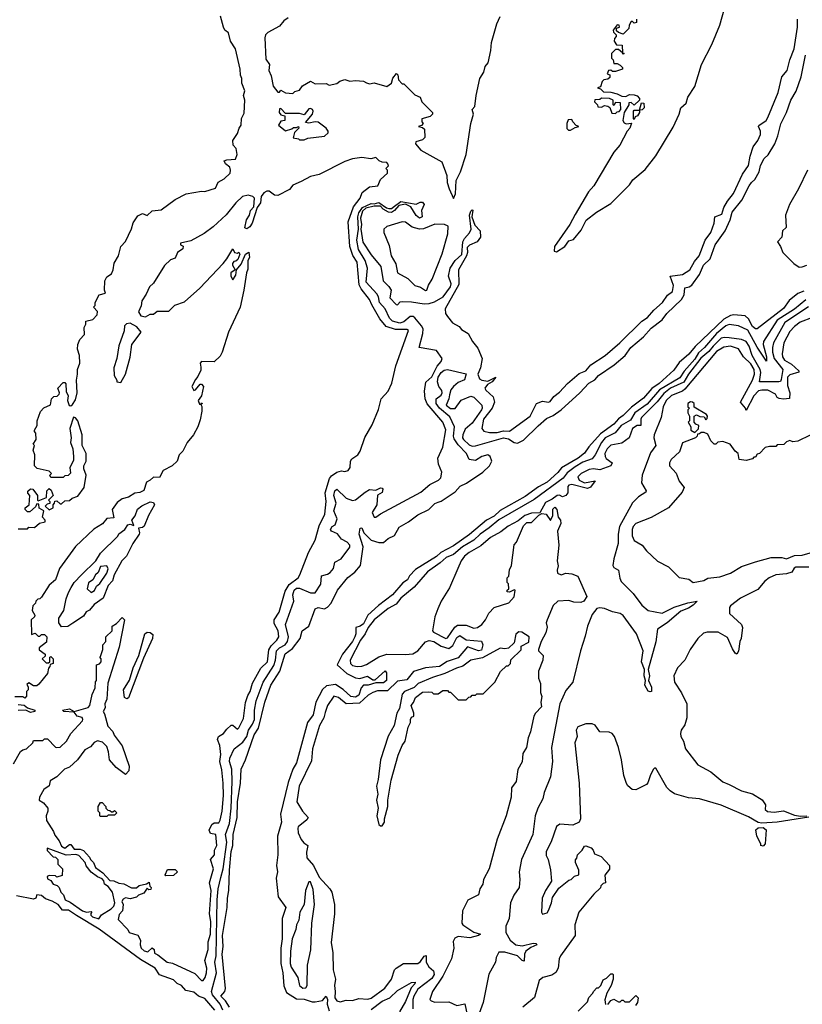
# Model space of a CAD drawing. Extents: x 1966327 to 2147849, y 395140 to 552178.
# Tile 310 of 316: x 2086296 to 2091326, y 534184 to 540512. Entities that reach past the tile are written whole.
import ezdxf

# ---------------------------------------------------------------- set-up
doc = ezdxf.new("R2010")
doc.units = 0

msp = doc.modelspace()

# ---------------------------------------------------------------- linework, layer by layer
at = {"layer": '0CON20XD'}
for points in [[(2090260, 540515), (2090260, 540495), (2090245, 540490), (2090235, 540500), (2090225, 540500), (2090213, 540477), (2090210, 540455), (2090175, 540420), (2090145, 540430), (2090131.7, 540441.7), (2090131.7, 540458.3), (2090150, 540465), (2090148.3, 540478.3), (2090135, 540480), (2090110, 540445), (2090113, 540433), (2090130, 540415), (2090130, 540405), (2090118.3, 540391.7), (2090117.5, 540375), (2090131.7, 540351.7), (2090168.3, 540348.3), (2090170, 540300), (2090180, 540295), (2090171.7, 540291.7), (2090170, 540300), (2090145, 540320), (2090125, 540320), (2090100, 540295), (2090100, 540265), (2090110, 540255), (2090115, 540230), (2090135, 540230), (2090155, 540220), (2090170, 540205), (2090170, 540195), (2090125, 540180), (2090105, 540180), (2090095, 540187.5), (2090080, 540185), (2090072.5, 540165), (2090088.3, 540158.3), (2090088.3, 540141.7), (2090075, 540130), (2090050, 540125), (2090040, 540115), (2090028.3, 540081.7), (2090010, 540075), (2090028.3, 540068.3), (2090048.3, 540048.3), (2090095, 540047.5), (2090137, 540037), (2090165, 540020), (2090191.7, 540018.3), (2090215, 540032.5), (2090245, 540030), (2090265, 540022.5), (2090280, 540005), (2090280, 539995), (2090245, 539962.5), (2090225, 539980), (2090211.7, 539978.3), (2090210, 539965), (2090180, 539915), (2090172.5, 539865), (2090180, 539850), (2090193, 539843), (2090228.3, 539848.3), (2090217.5, 539815), (2090200, 539795), (2090152.5, 539705), (2090115, 539660), (2089986.1, 539443.9), (2089952.5, 539405), (2089865, 539260), (2089832.5, 539195), (2089732.5, 539055), (2089730, 539025), (2089745, 539020), (2089800, 539055), (2089825, 539090), (2089855, 539100), (2089905, 539160), (2089936.1, 539223.9), (2090003.9, 539276.1), (2090095, 539330), (2090215, 539450), (2090237, 539483), (2090315, 539550), (2090385, 539637.5), (2090495, 539822.5), (2090533.8, 539905), (2090545.8, 539945), (2090579.2, 539975), (2090590, 540015), (2090635.9, 540084.1), (2090678.8, 540225), (2090745, 540352.5), (2090795, 540476.7), (2090830.5, 540600.5)], [(2086285, 537240), (2086345, 537240), (2086355, 537250), (2086391.7, 537248.3), (2086423, 537277), (2086460, 537285), (2086460, 537295), (2086442.5, 537315), (2086450, 537355), (2086421.7, 537371.7), (2086418.3, 537398.3), (2086405, 537400), (2086398.3, 537381.7), (2086361.7, 537348.3), (2086345, 537350), (2086330, 537365), (2086330, 537375), (2086357.5, 537395), (2086360, 537455), (2086348.3, 537468.3), (2086348.3, 537481.7), (2086365, 537497.5), (2086380, 537495), (2086410, 537455), (2086410, 537425), (2086415, 537420), (2086468.3, 537441.7), (2086470, 537485), (2086485, 537500), (2086498.3, 537488.3), (2086510, 537455), (2086480, 537425), (2086490, 537415), (2086488.3, 537401.7), (2086471.7, 537398.3), (2086460, 537385), (2086485, 537362.5), (2086510, 537375), (2086510, 537395), (2086520, 537405), (2086521.7, 537418.3), (2086535, 537420), (2086555, 537400), (2086565, 537400), (2086585, 537420), (2086615, 537422.5), (2086633, 537437), (2086669.3, 537450.7), (2086710, 537505), (2086723.8, 537585), (2086707.5, 537625), (2086707.5, 537645), (2086722.5, 537675), (2086722.5, 537725), (2086697.5, 537775), (2086698, 537845), (2086668.8, 537935), (2086655, 537952.5), (2086641.7, 537958.3), (2086617.5, 537885), (2086627.5, 537825), (2086622.5, 537795), (2086637.5, 537755), (2086642.5, 537705), (2086641.7, 537678.3), (2086617.5, 537635), (2086621.7, 537598.3), (2086607, 537583), (2086585, 537580), (2086575, 537570), (2086495, 537570), (2086490, 537585), (2086500, 537595), (2086485, 537610), (2086408.3, 537628.3), (2086390, 537645), (2086392.5, 537715), (2086383.3, 537745), (2086390, 537775), (2086382.5, 537785), (2086402.5, 537815), (2086400, 537855), (2086390, 537865), (2086390, 537875), (2086407.5, 537905), (2086407.5, 537935), (2086430, 537995), (2086451.7, 538018.3), (2086493, 538037), (2086500, 538075), (2086515, 538090), (2086537, 538093), (2086550, 538105), (2086552.5, 538115), (2086540, 538145), (2086575, 538180), (2086585, 538180), (2086591.7, 538171.7), (2086593.6, 538123.6), (2086607.5, 538095), (2086602.5, 538065), (2086613, 538033), (2086625, 538030), (2086635, 538040), (2086655, 538070), (2086665.8, 538115), (2086661.2, 538195), (2086666.2, 538235), (2086668, 538265), (2086682, 538305), (2086680, 538355), (2086667.5, 538395), (2086670, 538425), (2086683, 538457), (2086711.7, 538488.3), (2086710, 538535), (2086720, 538555), (2086720, 538575), (2086765, 538586), (2086794, 538615), (2086796, 538636), (2086770, 538665), (2086780, 538675), (2086780, 538695), (2086807, 538743), (2086846.7, 538755), (2086840, 538775), (2086842.5, 538835), (2086855, 538860), (2086885, 538880), (2086896.7, 538905), (2086903, 538947), (2086930, 538995), (2086946.7, 539055), (2086975, 539087.5), (2087015, 539167.5), (2087024.1, 539205.9), (2087055, 539252.5), (2087085, 539267.5), (2087115, 539253.3), (2087146.1, 539283.9), (2087205, 539290), (2087295, 539357.5), (2087365, 539392.5), (2087465, 539410), (2087485, 539407.5), (2087555, 539430), (2087571.7, 539468.3), (2087610.7, 539489.3), (2087648.6, 539525), (2087651.1, 539545), (2087645.5, 539565), (2087618.6, 539585), (2087610, 539605), (2087627.8, 539612.2), (2087683.3, 539615), (2087694.2, 539645.8), (2087686.7, 539685), (2087666.7, 539706.7), (2087666, 539735), (2087695, 539780), (2087705.5, 539814.5), (2087718.8, 539835), (2087722, 539878), (2087739.3, 539910.7), (2087742.5, 539995), (2087733.3, 540025), (2087742.5, 540055), (2087723.8, 540105), (2087723.3, 540135), (2087714, 540155), (2087712, 540195), (2087682.7, 540325), (2087651.6, 540375), (2087637.2, 540427.2), (2087615, 540445.8), (2087605.5, 540465), (2087585.8, 540535.8)], [(2088022, 540525), (2087994, 540505), (2087965, 540470), (2087890.7, 540429.3), (2087876, 540415), (2087870.8, 540395), (2087878.8, 540258.8), (2087900.8, 540225), (2087897.5, 540185), (2087912.3, 540152.3), (2087924.2, 540085), (2087955, 540047.5), (2087965, 540047.5), (2087975, 540060), (2088005, 540042.5), (2088051.7, 540038.3), (2088065, 540050), (2088095, 540060), (2088113.6, 540086.4), (2088165, 540117.5), (2088195, 540100), (2088265, 540102.5), (2088285, 540092.5), (2088335, 540102.5), (2088353, 540117), (2088385, 540127.5), (2088417, 540117), (2088455, 540121.2), (2088505, 540117.5), (2088525, 540106.7)], [(2089005.2, 538314.8), (2089011.5, 538335), (2088975.1, 538385.1), (2088862.9, 538405), (2088886.8, 538495), (2088888, 538525), (2088879, 538545), (2088836.3, 538596.3), (2088825, 538604.3), (2088805, 538603.9), (2088765, 538570.8), (2088738.4, 538561.6), (2088691.5, 538575), (2088672.6, 538595), (2088644.1, 538654.1), (2088608.1, 538695), (2088601.2, 538731.2), (2088590.3, 538750.3), (2088521.9, 538825), (2088531.3, 538915), (2088515.7, 538965.7), (2088473.8, 539035), (2088461.7, 539095), (2088472.9, 539165), (2088468.2, 539245), (2088475, 539271.4), (2088500, 539305), (2088555, 539331.8), (2088575, 539328.6), (2088605, 539338.5), (2088653.1, 539303.1), (2088668.3, 539298.3), (2088685, 539298.8), (2088705, 539313.1), (2088745, 539344.5), (2088845, 539326.7), (2088870, 539340), (2088885, 539338.6), (2088895.6, 539325), (2088878.6, 539285), (2088883.3, 539245), (2088865, 539236.2), (2088845, 539254.4), (2088808.8, 539308.8), (2088775, 539326.7), (2088732.4, 539317.6), (2088704.5, 539285), (2088685, 539272.2), (2088665.6, 539275), (2088632, 539295), (2088614, 539314), (2088574.4, 539314.4), (2088519.5, 539300.5), (2088498.4, 539281.6), (2088486.9, 539236.9), (2088492.7, 539195), (2088488.4, 539165), (2088502.1, 539082.1), (2088555, 539000.5), (2088616.9, 538926.9), (2088632.8, 538835), (2088668.4, 538798.4), (2088682.3, 538775), (2088675.2, 538725), (2088715, 538682.5), (2088725, 538680.6), (2088741.7, 538698.3), (2088755, 538701.3), (2088815, 538699.6), (2088895, 538685.1), (2088928.5, 538688.5), (2088960.8, 538699.3), (2089018.5, 538731.5), (2089065.4, 538795), (2089069.3, 538815), (2089052.1, 538865), (2089063.5, 538915), (2089095, 538965.2), (2089136.7, 539003.3), (2089144.7, 539085.3), (2089155, 539106.5), (2089187.4, 539142.6), (2089197.2, 539165), (2089186.9, 539255), (2089195, 539281.4), (2089205, 539291.2), (2089208.6, 539288.6), (2089201.5, 539245), (2089221.1, 539191.1), (2089255, 539154.5), (2089258.3, 539115), (2089236.3, 539085), (2089186.4, 539063.6), (2089172.4, 539047.6), (2089173.5, 539015), (2089167.1, 538995), (2089115.2, 538905), (2089118.9, 538811.1), (2089030.3, 538655), (2089033.3, 538625), (2089044.9, 538604.9), (2089078.1, 538565), (2089121.3, 538541.3), (2089135, 538521.3), (2089179.3, 538495), (2089206.5, 538445), (2089240.7, 538400.7), (2089268.3, 538335), (2089256.5, 538275), (2089241.1, 538235), (2089251, 538205), (2089266.9, 538195), (2089305, 538189.1), (2089356.7, 538215), (2089332.9, 538185), (2089302.6, 538167.4), (2089284.9, 538145), (2089290.8, 538130.8), (2089338.5, 538088.5), (2089347, 538055), (2089333.4, 538015), (2089277.2, 537945), (2089266, 537885), (2089278.3, 537868.3), (2089315, 537859.5), (2089365, 537858.2), (2089405, 537870.4), (2089445, 537867.5), (2089577.8, 537965), (2089618, 538045), (2089655, 538060.9), (2089695, 538053.1), (2089705, 538057.5), (2089729.2, 538090.8), (2089765, 538118.7), (2089817.2, 538175), (2089891.8, 538238.2), (2089934.7, 538255), (2089966.4, 538295), (2090059.6, 538355), (2090153.6, 538435), (2090294.3, 538575.7), (2090331.9, 538598.1), (2090372.4, 538645), (2090427.4, 538695), (2090459.2, 538740.8), (2090490.9, 538765), (2090498.5, 538805), (2090477.1, 538865), (2090555, 538874.3), (2090602.4, 538905), (2090632.2, 538957.8), (2090663.1, 538995), (2090702.2, 539095), (2090739, 539145), (2090759.6, 539205), (2090764.4, 539245.6), (2090807.9, 539262.1), (2090821.5, 539305), (2090844.7, 539345.3), (2090884.1, 539395.9), (2090941, 539519), (2090979.7, 539575), (2090990.4, 539635), (2091010.5, 539695), (2091040.3, 539735), (2091057.3, 539775), (2091057, 539795), (2091044.3, 539825), (2091047.3, 539832.7), (2091092.9, 539865), (2091105, 539883.3), (2091170.4, 540045), (2091195, 540144.2), (2091227.8, 540185), (2091246.2, 540255), (2091274.1, 540325), (2091294.5, 540465), (2091294.4, 540515)], [(2088525, 540106.7), (2088545, 540101.2), (2088575, 540106.7), (2088655, 540083.8), (2088685.8, 540104.2), (2088694.1, 540135.9), (2088717.5, 540167.5), (2088727, 540157), (2088730, 540125), (2088755, 540100), (2088765, 540100), (2088835, 540030), (2088870, 540015), (2088880, 539985), (2088950, 539915), (2088950, 539905), (2088935, 539890), (2088880, 539875), (2088880, 539855), (2088890, 539845), (2088878.3, 539831.7), (2088860, 539825), (2088885, 539820), (2088898.3, 539808.3), (2088900, 539755), (2088885, 539740), (2088842.5, 539727.5), (2088840, 539715), (2088875, 539673.1), (2089009.1, 539599.1), (2089040.9, 539510.9), (2089044.1, 539465), (2089056, 539425), (2089085, 539362.5), (2089097, 539393), (2089101.7, 539478.3), (2089128, 539535), (2089165.8, 539645), (2089194.4, 539845), (2089212.9, 539905), (2089203.3, 539935), (2089221.4, 539955), (2089230, 540025), (2089254.2, 540135), (2089278.6, 540175), (2089288.6, 540211.4), (2089306.2, 540235), (2089324, 540315), (2089328.1, 540365), (2089362.9, 540485), (2089385, 540533.3)], [(2087644.6, 534165), (2087619.3, 534205), (2087587.5, 534235), (2087613.7, 534266.3), (2087618.7, 534285), (2087597.7, 534505), (2087603.6, 534555), (2087598.5, 534625), (2087628.4, 534805), (2087632.3, 534865), (2087640.5, 534915), (2087644.4, 535045), (2087655.9, 535165), (2087665.1, 535205), (2087668.2, 535275), (2087692.9, 535385), (2087695.4, 535485), (2087714.6, 535605), (2087719.1, 535695), (2087746.2, 535755), (2087802.4, 535915), (2087830.9, 535959.1), (2087871.9, 536125), (2087910.6, 536235), (2087968.6, 536325), (2088002.9, 536437.1), (2088049.5, 536470.5), (2088098.5, 536535), (2088111.9, 536585), (2088153.8, 536615), (2088195, 536726.5), (2088215, 536734.2), (2088255, 536725.3), (2088275, 536736.1), (2088297.1, 536762.9), (2088338, 536845), (2088405, 536926.8), (2088448.9, 536961.1), (2088485.7, 537005), (2088503.1, 537125), (2088477.7, 537205), (2088485, 537244), (2088495, 537245.7), (2088507.5, 537215), (2088555, 537167.6), (2088605, 537153), (2088635, 537152.2), (2088665, 537176.9), (2088703.7, 537196.3), (2088735, 537251.3), (2088795, 537284.3), (2088855, 537329.2), (2088925, 537364.8), (2088965, 537403.2), (2088985, 537410.8), (2089005, 537417.6), (2089095, 537478.2), (2089126.7, 537513.3), (2089167, 537533), (2089271.9, 537605), (2089315.6, 537645), (2089329.4, 537675), (2089319.7, 537705), (2089305, 537716.5), (2089265.6, 537704.4), (2089225, 537679.6), (2089185, 537685.7), (2089167.4, 537725), (2089115, 537779.5), (2089088.3, 537818.3), (2089084.5, 537835), (2089089.7, 537895), (2089059.7, 537959.7), (2088993.4, 538015), (2088972.6, 538045), (2088973.5, 538075), (2089005, 538100), (2089011.9, 538115), (2089009.3, 538129.3), (2088989.5, 538155), (2088981.7, 538185), (2088985.6, 538215), (2089005, 538244.1), (2089025, 538259.7), (2089045, 538264.1), (2089165.4, 538235.4), (2089155, 538196.7), (2089115, 538180), (2089084.8, 538155.2), (2089067, 538133), (2089058.5, 538101.5), (2089054.8, 538075.2), (2089036.7, 538035), (2089065, 538012.7), (2089095, 538014), (2089133, 538067), (2089195, 538091.6), (2089215, 538085.3), (2089266.7, 538035), (2089268.7, 538015), (2089263.2, 538005), (2089205, 537919.7), (2089159.6, 537880.4), (2089143.9, 537845), (2089142.3, 537825), (2089147.7, 537815), (2089185, 537779.5), (2089205, 537770.6), (2089225, 537773.3), (2089405, 537825.8), (2089437.8, 537817.8), (2089475, 537794.8), (2089495, 537790), (2089535, 537809), (2089627.2, 537902.8), (2089681.6, 537948.4), (2089725, 537967.7), (2089777.1, 538005), (2089896.5, 538113.5), (2089953, 538177), (2089992.1, 538197.9), (2090015.6, 538224.4), (2090116.1, 538293.9), (2090186.6, 538353.4), (2090224.6, 538405.4), (2090305.8, 538475), (2090355, 538529.2), (2090425, 538583.3), (2090455.2, 538625), (2090550.2, 538715), (2090567.7, 538745), (2090571.8, 538788.2), (2090599.4, 538795), (2090615, 538807.1), (2090664.9, 538875.1), (2090690.6, 538935), (2090734.8, 538975), (2090766.9, 539065), (2090830.5, 539155), (2090862.2, 539225), (2090875, 539275.4), (2090937.4, 539352.6), (2090984.4, 539445.6), (2091000.5, 539465), (2091020.2, 539485), (2091048.8, 539535), (2091058.2, 539575), (2091080.2, 539619.8), (2091106, 539644), (2091148.6, 539715), (2091168.7, 539765), (2091187.1, 539842.9), (2091224.4, 539915), (2091251.2, 539995), (2091286.8, 540053.2), (2091318.3, 540145), (2091347.4, 540285)], [(2090125, 539910), (2090135, 539920), (2090148.3, 539921.7), (2090160, 539935), (2090158.3, 539978.3), (2090125, 539980), (2090115, 539960), (2090110, 539965), (2090110, 539995), (2090087, 540007), (2090035, 540007.5), (2090025, 540000), (2089991.7, 539998.3), (2089990, 539985), (2090010, 539965), (2090011.7, 539951.7), (2090035, 539950), (2090055, 539960), (2090077, 539957), (2090088.3, 539948.3), (2090101.7, 539911.7), (2090125, 539910)], [(2088125, 539740), (2088148.3, 539751.7), (2088255, 539764.2), (2088277.5, 539785), (2088279.2, 539795), (2088265.5, 539815.5), (2088215, 539853.8), (2088195, 539856), (2088155, 539846.7), (2088132.5, 539852.5), (2088176.7, 539905), (2088182.5, 539925), (2088177.5, 539935), (2088165, 539942.5), (2088155, 539940), (2088125, 539900), (2088095, 539910), (2088005, 539910), (2087975, 539942.5), (2087965, 539940), (2087963.9, 539916.1), (2087975, 539900), (2088000, 539895), (2088000, 539865), (2087975, 539860), (2087960, 539835), (2088005, 539797.5), (2088045, 539810), (2088055, 539820), (2088075, 539820), (2088087, 539827), (2088090, 539815), (2088063, 539787), (2088052.5, 539752.5), (2088087, 539747), (2088095, 539740), (2088125, 539740)], [(2090245, 539870), (2090240, 539875), (2090240, 539925), (2090245, 539930), (2090280, 539930), (2090291.7, 539978.3), (2090307, 539977), (2090310, 539945), (2090296.7, 539933.3), (2090280, 539930), (2090280, 539915), (2090266.4, 539893.6), (2090251.7, 539888.3), (2090245, 539870)], [(2089835, 539802.5), (2089865, 539820), (2089890, 539825), (2089871.7, 539831.7), (2089850, 539855), (2089845, 539870), (2089821.7, 539868.3), (2089812.5, 539845), (2089813, 539813), (2089823, 539803), (2089835, 539802.5)], [(2087465, 534336.7), (2087475, 534337.5), (2087487.5, 534355), (2087496.3, 534386.3), (2087499.5, 534415), (2087485.3, 534465), (2087506.2, 534535), (2087507.8, 534585), (2087522.9, 534635), (2087525.2, 534715), (2087515.9, 534765), (2087526.1, 534915), (2087515.4, 534965), (2087541.8, 535055), (2087522.5, 535115), (2087547.5, 535145), (2087547.5, 535175), (2087562.5, 535205), (2087557.1, 535275), (2087521.7, 535281.7), (2087513.6, 535303.6), (2087530, 535340), (2087545, 535350), (2087575, 535350), (2087585, 535367.5), (2087596, 535426), (2087605.6, 535525), (2087602.5, 535605), (2087595, 535690), (2087581.8, 535745), (2087588.7, 535788.7), (2087582.5, 535847.5), (2087568.1, 535885), (2087574.4, 535905.6), (2087606.2, 535923.8), (2087627, 535953), (2087655, 535977.5), (2087665, 535977.5), (2087695, 535952), (2087705, 535960), (2087735, 536020.8), (2087747.2, 536122.8), (2087761.6, 536168.4), (2087777.2, 536195), (2087791.2, 536248.8), (2087845.2, 536345), (2087887.5, 536385), (2087897.7, 536462.3), (2087911.7, 536488.3), (2087949.2, 536525), (2087960.6, 536545), (2087957.3, 536585), (2087932.2, 536632.2), (2087931.8, 536655), (2087962.5, 536705), (2088001.5, 536838.5), (2088028.5, 536881.5), (2088085, 536924.3), (2088097.1, 536945), (2088152.5, 537087.5), (2088195, 537166.7), (2088220.8, 537259.2), (2088256.9, 537335), (2088265.6, 537415), (2088258.2, 537471.8), (2088286.9, 537563.1), (2088299.4, 537580.6), (2088335, 537603.3), (2088365, 537612.5), (2088385, 537607.5), (2088407.5, 537615), (2088418.8, 537635), (2088421.2, 537675), (2088430.9, 537689.1), (2088468.8, 537715), (2088485, 537740), (2088515, 537827.5), (2088561.7, 537908.3), (2088602.9, 538007.1), (2088618.8, 538075), (2088663.8, 538125), (2088686.7, 538176.7), (2088712.7, 538287.3), (2088795.4, 538515), (2088785, 538520.9), (2088710.5, 538520.5), (2088651, 538541), (2088610, 538590), (2088559.3, 538679.3), (2088543.8, 538715), (2088491.5, 538781.5), (2088478, 538808), (2088465.8, 538955), (2088437.3, 538997.3), (2088417.6, 539055), (2088406.3, 539213.7), (2088440.9, 539309.1), (2088483.9, 539365), (2088497.4, 539402.6), (2088545, 539438.2), (2088597.1, 539445), (2088614.2, 539485.8), (2088660, 539525), (2088660, 539545), (2088650, 539555), (2088667, 539573), (2088662.5, 539585), (2088655, 539595.6), (2088625, 539596.7), (2088606.1, 539606.1), (2088585, 539626.9), (2088552.5, 539617.5), (2088495, 539626.2), (2088435, 539618.8), (2088385, 539601.2), (2088221.5, 539518.5), (2088165, 539503.9), (2088105, 539472.9), (2088051.8, 539448.2), (2088029.9, 539420.1), (2087955, 539381.5), (2087933.8, 539383.8), (2087900.2, 539410.2), (2087885, 539410), (2087865, 539398.8), (2087847.7, 539375), (2087843.3, 539335), (2087821.4, 539305), (2087789.4, 539205), (2087775, 539182), (2087755, 539168), (2087743.3, 539175), (2087754.2, 539225), (2087771.9, 539255), (2087779.5, 539285), (2087799.8, 539310.2), (2087805.5, 539365), (2087795, 539376.2), (2087765, 539385.4), (2087728.5, 539375), (2087684.5, 539335), (2087622.1, 539257.9), (2087540, 539180), (2087481.2, 539138.8), (2087395, 539091.2), (2087330, 539075), (2087330, 539065), (2087347, 539057), (2087345, 539040), (2087310, 539015), (2087295, 538980), (2087265, 538970), (2087227, 538933), (2087155, 538820), (2087130, 538795), (2087108.3, 538748.3), (2087080, 538705), (2087077, 538673), (2087060, 538635), (2087075, 538610), (2087105, 538602.5), (2087135, 538620), (2087155, 538620), (2087178.3, 538638.3), (2087255, 538640), (2087293, 538677), (2087355, 538700), (2087453, 538787), (2087602.5, 538945), (2087627.5, 538975), (2087665, 539040), (2087677, 539017), (2087695, 539012.5), (2087705, 539017.5), (2087710, 539005), (2087698.3, 538971.7), (2087685, 538960), (2087671.7, 538958.3), (2087663.6, 538946.4), (2087663.6, 538933.6), (2087680, 538905), (2087652.5, 538885), (2087653, 538863), (2087665, 538840), (2087685, 538870), (2087690, 538905), (2087718.3, 538941.7), (2087747.5, 539005), (2087768.3, 539018.3), (2087772.5, 538985), (2087762.5, 538965), (2087761.7, 538908.3), (2087752.5, 538885), (2087736.4, 538773.6), (2087712.5, 538665), (2087637.5, 538505), (2087597.5, 538375), (2087585, 538350), (2087545, 538312.5), (2087463.9, 538316.1), (2087456.2, 538305), (2087459.3, 538279.3), (2087459.3, 538260.7), (2087441.7, 538218.3), (2087425, 538200), (2087402.5, 538155), (2087415, 538130), (2087426.4, 538133.6), (2087455, 538170), (2087465, 538170), (2087477.5, 538155), (2087463.3, 538095), (2087443.3, 538065), (2087451.7, 538041.7), (2087460, 538040), (2087465, 538050), (2087470, 538045), (2087460, 538040), (2087466.7, 538026.7), (2087466.1, 537996.1), (2087455, 537940), (2087440, 537895), (2087412.5, 537845), (2087372.5, 537795), (2087345, 537740), (2087320, 537715), (2087307.5, 537675), (2087276.1, 537643.9), (2087217.5, 537615), (2087195, 537570), (2087155, 537572.5), (2087135, 537552.5), (2087110.7, 537539.3), (2087093.6, 537486.4), (2087067, 537473), (2087035, 537470), (2086995.9, 537444.1), (2086955, 537433.3), (2086921.7, 537408.3), (2086890.8, 537365), (2086900, 537310), (2086855, 537306.2), (2086827, 537273), (2086773.2, 537236.8), (2086653.4, 537126.6), (2086552, 536985), (2086525, 536912.5), (2086485, 536877.5), (2086435, 536800), (2086425, 536790), (2086411.7, 536788.3), (2086400, 536775), (2086398.3, 536761.7), (2086380, 536745), (2086376.7, 536715), (2086392.5, 536685), (2086390, 536675), (2086370, 536655), (2086371.7, 536561.7), (2086395, 536570), (2086415, 536550), (2086425, 536550), (2086435, 536560), (2086455, 536560), (2086470, 536545), (2086468.3, 536511.7), (2086420, 536475), (2086421.7, 536461.7), (2086460, 536435), (2086458.3, 536421.7), (2086440, 536405), (2086465, 536377.5), (2086481.7, 536378.3), (2086490, 536385), (2086490, 536415), (2086495, 536420), (2086510, 536405), (2086510, 536375), (2086491.7, 536368.3), (2086490, 536355), (2086480, 536345), (2086475, 536310), (2086419.3, 536240.7), (2086405, 536230), (2086385, 536230), (2086355, 536250), (2086341.7, 536238.3), (2086350, 536225), (2086350, 536205), (2086340, 536195), (2086340, 536165), (2086328.3, 536151.7), (2086315, 536160), (2086265, 536160)], [(2091359, 539545), (2091301.7, 539425), (2091244.6, 539325.4), (2091218.8, 539255), (2091223.1, 539176.9), (2091198.6, 539155), (2091194.4, 539115), (2091166, 539085), (2091186, 539055), (2091200.8, 539015), (2091272.5, 538945), (2091305, 538922.5), (2091325, 538922.9), (2091355, 538934.3)], [(2088905, 538772), (2088912.5, 538775), (2088923, 538807), (2088945.9, 538844.1), (2089012.1, 539007.9), (2089048.6, 539135), (2089049.2, 539185), (2089026.8, 539196.8), (2088965, 539197.5), (2088891, 539169), (2088865, 539165.2), (2088818.2, 539178.2), (2088775, 539210.6), (2088755, 539214.2), (2088655, 539182.5), (2088636, 539165), (2088635.7, 539145), (2088671.1, 539061.1), (2088682.9, 538995), (2088713.5, 538943.5), (2088724.2, 538885), (2088789.9, 538849.9), (2088835, 538804.6), (2088872.5, 538792.5), (2088905, 538772)], [(2091335, 538767.4), (2091297.4, 538752.6), (2091242.5, 538707.6), (2091205, 538656.9), (2091035, 538525.3), (2091025, 538525.2), (2091005, 538541.3), (2090979.8, 538589.8), (2090958.2, 538608.2), (2090885, 538615.1), (2090865, 538611.6), (2090821.4, 538588.6), (2090637.7, 538412.3), (2090597.6, 538362.4), (2090535, 538308.6), (2090500, 538260), (2090406.4, 538175), (2090358.5, 538141.5), (2090305, 538078.8), (2090228.3, 538021.7), (2090175, 537969), (2090143.5, 537946.5), (2090115, 537913), (2090029.9, 537850.1), (2089953, 537767), (2089925, 537726), (2089885, 537694.6), (2089777.6, 537632.4), (2089755, 537601.6), (2089685, 537540.3), (2089629.8, 537510.2), (2089545, 537447.9), (2089383.1, 537356.9), (2089345, 537320.4), (2089295.1, 537294.9), (2089186.9, 537203.1), (2089085, 537130), (2089003.1, 537086.9), (2088975, 537063.1), (2088840.6, 536979.4), (2088801.7, 536938.3), (2088787.3, 536912.7), (2088758.1, 536891.9), (2088692.5, 536815), (2088602.7, 536747.3), (2088534.4, 536685.6), (2088505, 536629.4), (2088485, 536614.2), (2088455.4, 536604.6), (2088456.5, 536565), (2088450.6, 536545), (2088434, 536515), (2088370.7, 536435), (2088337.1, 536365), (2088399.2, 536309.2), (2088455, 536283.2), (2088482.2, 536277.8), (2088531.7, 536291.8), (2088565, 536269.1), (2088580.4, 536269.6), (2088645, 536326.2), (2088653.8, 536313.8), (2088652.5, 536265), (2088635, 536250.4), (2088585, 536250), (2088535.4, 536235.4), (2088505, 536235.6), (2088491.1, 536218.9), (2088475, 536171.1), (2088455, 536158.7), (2088425, 536162.4), (2088375, 536206.9), (2088325, 536239.6), (2088268.7, 536231.3), (2088243, 536207), (2088199.3, 536125), (2088181.7, 536045), (2088145.2, 535995), (2088075.5, 535735), (2088052.1, 535695), (2088021.2, 535608.8), (2087971.7, 535405), (2087978.3, 535355), (2087953, 535265), (2087955.7, 535145), (2087946, 535075), (2087953, 535035), (2087943.9, 534995), (2087957.4, 534875), (2088005.5, 534805), (2087981.7, 534735), (2087982.3, 534605), (2087974.8, 534545), (2087973.9, 534445), (2087987.8, 534385), (2087992.9, 534302.8), (2088010.1, 534260.1), (2088075, 534219.4), (2088125, 534217.1), (2088175, 534199.8), (2088195, 534198.8), (2088242, 534208), (2088265.7, 534235.7), (2088273.5, 534215), (2088271.1, 534185), (2088285, 534140.9)], [(2091348.4, 538711.6), (2091275, 538652.3), (2091165, 538580.9), (2091076.9, 538443.1), (2091074.9, 538425), (2091095, 538346), (2091095, 538316.7), (2091035, 538407), (2090975, 538515.8), (2090915, 538545.3), (2090855, 538553.4), (2090835, 538545.2), (2090775, 538496), (2090697, 538405), (2090658.1, 538371.9), (2090635, 538331.5), (2090566.4, 538253.6), (2090539, 538211), (2090407.3, 538132.7), (2090328.3, 538041.7), (2090250, 537985), (2090221.4, 537938.6), (2090161.9, 537905), (2090122.4, 537857.6), (2090059.1, 537825), (2090035, 537794.8), (2089994.6, 537715.4), (2089975, 537690.7), (2089915, 537667.7), (2089865, 537637.9), (2089815, 537598.9), (2089789.6, 537565), (2089601.6, 537428.4), (2089375, 537297.7), (2089313.9, 537246.1), (2089255, 537206.6), (2089215, 537167.7), (2089142, 537125), (2089085, 537075.7), (2089036.9, 537055), (2088998.9, 537021.1), (2088915.9, 536964.1), (2088831, 536865), (2088745.8, 536795), (2088715, 536756.6), (2088663, 536727), (2088575, 536655.2), (2088534.9, 536605.1), (2088515.3, 536564.7), (2088486.7, 536525), (2088420, 536395), (2088421.3, 536375), (2088435, 536362.4), (2088465, 536354.5), (2088495, 536356.3), (2088525, 536366.9), (2088605, 536416.2), (2088655.9, 536434.1), (2088775, 536431.1), (2088823.6, 536436.4), (2088855, 536456.7), (2088905, 536514.1), (2088928.5, 536521.5), (2088956.7, 536516.7), (2089005, 536485.1), (2089055, 536471), (2089080.7, 536489.3), (2089105, 536540.5), (2089125, 536555.1), (2089165, 536525.8), (2089265, 536517.5), (2089272.2, 536495), (2089265, 536459.1), (2089245, 536455.8), (2089175, 536481.2), (2089115, 536411.7), (2089043.7, 536386.3), (2088995, 536355.9), (2088905, 536347.3), (2088827.2, 536322.8), (2088785, 536270), (2088725, 536260.8), (2088660.6, 536199.4), (2088595, 536198.3), (2088565, 536187), (2088535, 536169.9), (2088480.1, 536119.9), (2088395.1, 536115.1), (2088345, 536154.8), (2088315, 536163.5), (2088275, 536103.8), (2088259.8, 536059.8), (2088250.6, 536025), (2088222.6, 535975), (2088177.6, 535825), (2088170.6, 535749.4), (2088092.9, 535585), (2088076.7, 535485), (2088113.3, 535425), (2088149.5, 535385), (2088141.2, 535368.8), (2088086.4, 535325), (2088082.5, 535315), (2088085.6, 535285.6), (2088105, 535243.8), (2088121.9, 535221.9), (2088147.5, 535205), (2088139.5, 535160.5), (2088141.4, 535125), (2088183.4, 535075), (2088220.2, 535000.2), (2088289.5, 534925), (2088300.9, 534905), (2088318.9, 534825), (2088319.3, 534765), (2088298.1, 534581.9), (2088307.5, 534515), (2088309.6, 534405), (2088324.9, 534345), (2088318.9, 534305), (2088324, 534265), (2088320.9, 534225), (2088335, 534205.6), (2088355, 534199), (2088395, 534210.5), (2088435, 534209), (2088475, 534221.6), (2088533.3, 534216.7), (2088555, 534224.1), (2088642.9, 534287.1), (2088684.8, 534345), (2088705, 534404.6), (2088714.8, 534415), (2088763.1, 534446.9), (2088855, 534446.2), (2088871.7, 534458.3), (2088895, 534493.2), (2088907.8, 534497.8), (2088907.9, 534455), (2088925.7, 534425), (2088955, 534398.6), (2088960.5, 534375), (2088945, 534350.1), (2088855, 534281.5), (2088829.3, 534235), (2088823, 534215), (2088821.6, 534155)], [(2091365, 538665.9), (2091213.7, 538566.3), (2091140.8, 538435), (2091134.3, 538405.7), (2091134.6, 538375), (2091144.5, 538335), (2091199.8, 538265), (2091190.8, 538199.2), (2091185, 538186.8), (2091174.6, 538185.4), (2091051.5, 538185), (2091059.1, 538245), (2091056, 538265), (2091004.5, 538354.5), (2090983.8, 538415), (2090965, 538444.4), (2090935, 538456.9), (2090855, 538468.4), (2090825, 538470.3), (2090805, 538464.8), (2090753, 538415), (2090725, 538378.7), (2090673.3, 538336.7), (2090595.5, 538235), (2090565, 538183.5), (2090479.3, 538145), (2090435, 538109.7), (2090394, 538056), (2090293, 537955), (2090287.7, 537945), (2090287.3, 537905), (2090265, 537903.9), (2090235.3, 537885), (2090213.8, 537825), (2090165, 537791.5), (2090095, 537778.1), (2090071.6, 537755), (2090057.2, 537725), (2090058.2, 537705), (2090065, 537692.7), (2090104.4, 537665), (2090095.3, 537644.7), (2090025, 537619.3), (2089984.6, 537624.6), (2089955, 537620.8), (2089905, 537595.7), (2089883.1, 537575), (2089892.5, 537552.5), (2089925, 537535.5), (2089995, 537547.5), (2089965, 537508), (2089945, 537500), (2089845, 537524.1), (2089825, 537520.7), (2089818.2, 537511.8), (2089819.5, 537470.5), (2089806.7, 537453.3), (2089785, 537445.6), (2089765, 537455.7), (2089750, 537455), (2089719.1, 537430.9), (2089675, 537408.9), (2089638.3, 537341.7), (2089585, 537340), (2089543.3, 537325), (2089499.6, 537290.4), (2089435, 537256.9), (2089389.1, 537220.9), (2089321.8, 537185), (2089260.2, 537129.8), (2089185, 537088.2), (2089155.5, 537065), (2089133.1, 537035), (2089112.5, 536985)], [(2091391.6, 538598.4), (2091312.1, 538567.9), (2091275, 538540.8), (2091245, 538508.4), (2091207.9, 538435), (2091195.6, 538365), (2091198.5, 538345), (2091211.4, 538325), (2091257.3, 538297.3), (2091304.7, 538255), (2091303.8, 538246.2), (2091245, 538230.1), (2091231.2, 538215), (2091230.6, 538160.6), (2091246.7, 538115), (2091242.7, 538077.3), (2091205, 538073.5), (2091177.6, 538077.6), (2091164.9, 538084.9), (2091153.5, 538105), (2091105, 538130.2), (2091065, 538131.4), (2091044.1, 538125.9), (2091015.2, 538095), (2090965, 538000), (2090961.2, 538015), (2090929.7, 538055), (2091005, 538196.3), (2091017.8, 538235), (2091017.5, 538265), (2090995, 538299.5), (2090947.6, 538345), (2090916.2, 538396.2), (2090865, 538413.2), (2090821.8, 538408.2), (2090775, 538380.3), (2090572, 538138), (2090555, 538125.5), (2090485, 538096.5), (2090450.3, 538065), (2090431.4, 538025), (2090419.8, 537955), (2090373.5, 537845), (2090371.2, 537825), (2090384.1, 537775), (2090351.1, 537728.9), (2090296.8, 537585), (2090292.4, 537535), (2090321.8, 537485), (2090320, 537475), (2090273.4, 537446.6), (2090235, 537406.2), (2090150, 537255), (2090142, 537205), (2090143.3, 537145), (2090113.8, 537046.2), (2090108.9, 537005), (2090115, 536991.1), (2090145.3, 536975), (2090152.4, 536922.4), (2090161.1, 536901.1), (2090239.5, 536825), (2090295, 536748.9), (2090335.7, 536715.7), (2090425, 536697.8), (2090502.9, 536737.2), (2090589.2, 536765), (2090650, 536775), (2090625, 536750), (2090595, 536730.5), (2090545, 536710.8), (2090457.8, 536635), (2090395, 536594.4), (2090385.6, 536514.4), (2090334.3, 536335), (2090344.8, 536295), (2090337.8, 536265), (2090356.8, 536223.2), (2090355.9, 536195), (2090348.9, 536191.1), (2090335, 536197.1), (2090313.6, 536235), (2090317.5, 536265), (2090310.4, 536295), (2090311.5, 536335), (2090293.2, 536385), (2090303.3, 536455), (2090260.9, 536565), (2090175, 536682.8), (2090155, 536694.7), (2090105, 536707.1), (2090055, 536728.1), (2090025, 536732.9), (2090005, 536728.4), (2089975, 536689.5), (2089946.1, 536615), (2089930.3, 536549.7), (2089899.3, 536455), (2089851.1, 536255), (2089805, 536201.3), (2089767.8, 536115), (2089713.8, 535835), (2089720, 535745), (2089706.7, 535645), (2089666.2, 535545), (2089659.2, 535505), (2089626.9, 535445), (2089608.9, 535395), (2089593.3, 535275), (2089520.6, 535115), (2089505.8, 535035), (2089510.6, 534985), (2089506.1, 534935), (2089471.8, 534885), (2089449.6, 534835), (2089440.8, 534735), (2089421.2, 534685), (2089420.8, 534645), (2089449.3, 534595), (2089485, 534565.9), (2089525, 534560.5), (2089596.9, 534576.9), (2089613.3, 534575), (2089620, 534565), (2089581.3, 534548.7), (2089548, 534525), (2089540.8, 534505), (2089538.5, 534461.5), (2089525, 534465.9), (2089494.6, 534494.6), (2089415, 534519.2), (2089375, 534518.9), (2089358.6, 534485), (2089353.7, 534455), (2089311.9, 534378.1), (2089273.9, 534195), (2089250, 534125)], [(2086945, 538180), (2086976.4, 538233.6), (2087006.4, 538343.6), (2087017.5, 538425), (2087076.7, 538505), (2087048, 538538), (2087005, 538561.4), (2086982, 538558), (2086969.2, 538545), (2086967.1, 538512.9), (2086933.9, 538416.1), (2086920, 538335), (2086900, 538275), (2086902.5, 538225), (2086920, 538195), (2086920, 538185), (2086945, 538180)], [(2087602.4, 534145), (2087583.8, 534185), (2087534.6, 534245), (2087528.8, 534265), (2087560.6, 534385), (2087549.8, 534455), (2087558.2, 534495), (2087564.5, 534854.5), (2087572.2, 534925), (2087589.2, 534999.2), (2087603.4, 535055), (2087626.7, 535225), (2087617.6, 535275), (2087643.7, 535345), (2087654.2, 535445), (2087662.4, 535615), (2087659, 535695), (2087644.9, 535745), (2087646.5, 535765), (2087674.8, 535825.2), (2087730.4, 535869.6), (2087755.4, 535905), (2087766, 535945), (2087792.6, 535985), (2087804.1, 536015), (2087804, 536075), (2087814.9, 536135), (2087860.3, 536255), (2087928.8, 536361.2), (2087940.3, 536395), (2087945.6, 536455), (2087965, 536474.1), (2088001.6, 536495), (2088016.8, 536515), (2088023.9, 536545), (2088003.1, 536625), (2088058.5, 536775), (2088052, 536815), (2088059.5, 536845), (2088075, 536858.1), (2088095, 536857.9), (2088165, 536827.6), (2088195, 536828.2), (2088230.3, 536885), (2088235, 536938.2), (2088275, 536947.8), (2088291.4, 536958.6), (2088312.9, 536985), (2088321.8, 537025), (2088362.1, 537047.9), (2088418.7, 537121.3), (2088417.4, 537135), (2088399.5, 537155), (2088364.1, 537174.1), (2088338.1, 537208.1), (2088299.4, 537225), (2088293.9, 537235), (2088305, 537254.2), (2088324.4, 537265.6), (2088335.2, 537304.8), (2088315.2, 537355), (2088330.4, 537405), (2088314.3, 537455), (2088320.6, 537485), (2088335, 537495.8), (2088395, 537437.4), (2088435, 537421.2), (2088455, 537426.6), (2088515.3, 537474.7), (2088545, 537492.7), (2088585, 537488.6), (2088615, 537502.5), (2088625, 537502), (2088630, 537495), (2088625, 537474.2), (2088595, 537456.2), (2088592.1, 537395), (2088560.5, 537345), (2088575, 537315.8), (2088585, 537314.4), (2088615, 537335.6), (2088874.7, 537475.3), (2088930.9, 537525), (2088986.8, 537553.2), (2089002.3, 537567.7), (2089009.1, 537605), (2088988.6, 537655), (2088983.3, 537695), (2089014.4, 537765.6), (2089035.6, 537875.6), (2089014.4, 537925), (2088913.7, 538043.7), (2088902.6, 538075), (2088897.4, 538125), (2088906.8, 538183.2), (2088945, 538217.6), (2088978.9, 538285), (2089005.2, 538314.8)], [(2090635, 537860), (2090658.3, 537881.7), (2090660, 537905), (2090641.7, 537911.7), (2090630, 537925), (2090630, 537965), (2090645, 537972.5), (2090668.3, 537961.7), (2090695, 537960), (2090705, 537940), (2090715, 537950), (2090717, 537963), (2090710, 537975), (2090631.7, 538021.7), (2090630, 538045), (2090620, 538055), (2090607, 538057), (2090590, 538045), (2090590, 538025), (2090600, 538015), (2090590, 538005), (2090590, 537985), (2090600, 537965), (2090600, 537935), (2090593.3, 537925), (2090610, 537895), (2090610, 537875), (2090635, 537860)], [(2091377, 537843), (2091297, 537803), (2091265, 537800), (2091245, 537807.5), (2091225, 537800), (2091207, 537783), (2091165, 537780), (2091155, 537770), (2091115, 537770), (2091088.3, 537761.7), (2091050, 537725), (2091035, 537720), (2091025, 537700), (2091015, 537700), (2091005, 537690), (2090965, 537680), (2090920, 537685), (2090913.6, 537723.6), (2090895, 537738.8), (2090862.5, 537785), (2090815, 537800.8), (2090783.6, 537796.4), (2090770, 537785), (2090760, 537785), (2090737.5, 537805), (2090718, 537848), (2090695, 537860), (2090675, 537860), (2090665, 537850), (2090651.7, 537848.3), (2090650, 537835), (2090640, 537825), (2090555, 537792.5), (2090536.1, 537733.9), (2090482.5, 537685), (2090472.5, 537665), (2090473.3, 537645), (2090515, 537597.5), (2090535, 537546.7), (2090566, 537505), (2090553.1, 537475), (2090466, 537374), (2090355, 537312.5), (2090256.2, 537275), (2090239.4, 537255), (2090232.7, 537235), (2090231.8, 537195), (2090244.7, 537164.7), (2090295.7, 537135), (2090325, 537098.6), (2090395, 537032), (2090466.7, 536995), (2090535, 536928), (2090595.6, 536915.6), (2090625, 536895.7), (2090692.5, 536907.5), (2090717.8, 536922.2), (2090795, 536931.6), (2090863.5, 536955), (2090935, 536997.7), (2091025, 537028.8), (2091125, 537056), (2091195, 537055.5), (2091225, 537046), (2091275, 537068.9), (2091325, 537070), (2091375.6, 537085.6)], [(2086565, 536610), (2086547.5, 536635), (2086547.5, 536665), (2086580, 536715), (2086595, 536790), (2086608.3, 536831.7), (2086626.4, 536863.6), (2086646.7, 536895), (2086692.5, 536945), (2086786, 537034), (2086815, 537082.5), (2086926.2, 537193.8), (2086932.3, 537207.7), (2086972.5, 537235), (2086990, 537265), (2087005, 537270), (2087028.3, 537261.7), (2087017.5, 537295), (2087037.5, 537322.5), (2087053.9, 537366.1), (2087081.7, 537388.3), (2087135, 537412.5), (2087155, 537410), (2087162.5, 537395), (2087124.1, 537325.9), (2087095, 537257.5), (2087085, 537247.5), (2087060, 537245), (2087066.7, 537215), (2087062.5, 537205), (2087022.5, 537145), (2086982.5, 537065), (2086952.5, 537035), (2086902.5, 536945), (2086892.5, 536905), (2086863.3, 536875), (2086832.5, 536795), (2086775, 536752.5), (2086745, 536717.5), (2086723.6, 536706.4), (2086705, 536677.5), (2086636.7, 536633.3), (2086605, 536612.5), (2086565, 536610)], [(2089112.5, 536985), (2089059.1, 536860.9), (2089005.6, 536775), (2088982.9, 536725), (2088964.3, 536675), (2088948.6, 536585), (2088955.8, 536575), (2089035, 536535.6), (2089045, 536538.9), (2089092.5, 536607.5), (2089109.1, 536620.9), (2089165, 536621.4), (2089215, 536601.9), (2089238.8, 536605), (2089265.8, 536625), (2089290, 536655), (2089311.9, 536698.1), (2089345, 536733.8), (2089440, 536765), (2089475, 536802.5), (2089480, 536845), (2089473, 536847), (2089445, 536832.5), (2089430, 536835), (2089430, 536845), (2089440, 536855), (2089437, 536887), (2089430, 536895), (2089430, 536925), (2089440, 536935), (2089443, 536977), (2089457.5, 537005), (2089473, 537137), (2089490, 537155), (2089535, 537260), (2089555, 537280), (2089585, 537280), (2089631.7, 537328.3), (2089652.5, 537337.5), (2089680, 537335), (2089707, 537293), (2089723.3, 537325), (2089723, 537367), (2089735, 537380), (2089747.5, 537365), (2089757.5, 537315), (2089772.5, 537295), (2089773.3, 537275), (2089753.3, 537225), (2089762, 537135), (2089751.4, 537035), (2089757.7, 537002.3), (2089750, 536975), (2089753.3, 536955), (2089775, 536944.2), (2089805, 536954), (2089845, 536951.2), (2089882.5, 536935), (2089940, 536805), (2089920.8, 536775), (2089903.4, 536766.6), (2089857.6, 536767.6), (2089825, 536779.1), (2089755, 536774), (2089725, 536746.7), (2089686.7, 536655), (2089680, 536635), (2089687, 536607), (2089678, 536572), (2089647.5, 536515), (2089630, 536465), (2089630, 536455), (2089660, 536425), (2089657.5, 536395), (2089630, 536325), (2089630.7, 536280.7), (2089643.3, 536245), (2089643, 536187), (2089651.7, 536161.7), (2089646, 536125), (2089650, 536095), (2089610, 536055), (2089601.2, 536035), (2089578.6, 535935), (2089563.2, 535896.8), (2089554, 535835), (2089530, 535795), (2089527, 535767), (2089525, 535742.5), (2089497.7, 535692.3), (2089487.8, 535615), (2089456, 535575), (2089455.5, 535515), (2089422.5, 535395), (2089365.6, 535245), (2089312.9, 535055), (2089276.9, 534985), (2089273.1, 534955), (2089254.2, 534925), (2089245, 534887.5), (2089176.1, 534853.9), (2089141.2, 534785), (2089138, 534705), (2089144.3, 534695), (2089215, 534646.7), (2089258.1, 534635), (2089245, 534626), (2089188.4, 534611.6), (2089115, 534619.4), (2089091.7, 534608.3), (2089082.7, 534587.3), (2089086, 534545), (2089071.4, 534475), (2089015.5, 534365), (2088950, 534265), (2088931.9, 534215), (2088941.2, 534205), (2088965, 534198.2), (2089055, 534200.4), (2089105, 534176.8), (2089157.3, 534187.3), (2089172.2, 534115)], [(2086755, 536830), (2086776.4, 536843.6), (2086789.3, 536870.7), (2086811.7, 536888.3), (2086856.1, 536953.9), (2086863.6, 536983.6), (2086855, 537002.5), (2086815, 536997.5), (2086800.7, 536959.3), (2086783.3, 536945), (2086765, 536912.5), (2086737.5, 536892.5), (2086730, 536855), (2086755, 536830)], [(2091367.4, 536992.6), (2091285, 536994.4), (2091273, 536987), (2091259.7, 536960.3), (2091225, 536950), (2091155, 536944.3), (2091112, 536925), (2091085, 536902.9), (2091039.8, 536850.2), (2090928.6, 536795), (2090864.6, 536745.4), (2090857.5, 536735), (2090857.5, 536695), (2090934.2, 536624.2), (2090941.2, 536605), (2090934, 536535), (2090924.5, 536515.5), (2090915, 536452.5), (2090905.7, 536434.3), (2090895, 536440), (2090878.1, 536468.1), (2090845, 536541.4), (2090785, 536575.8), (2090713.6, 536576.4), (2090691.7, 536568.3), (2090654.2, 536535.8), (2090606.2, 536465), (2090570, 536395), (2090523.9, 536346.1), (2090500, 536295), (2090504.4, 536255), (2090550, 536185), (2090583.9, 536115), (2090583.8, 536025), (2090570.6, 535979.4), (2090548.2, 535945), (2090543.8, 535925), (2090545.5, 535905.5), (2090562, 535875), (2090576.2, 535825), (2090655, 535723.8), (2090737.3, 535677.3), (2090815, 535613.3), (2090855, 535596.2), (2090936.1, 535556.1), (2091005, 535536.2), (2091068.3, 535498.3), (2091090, 535465), (2091087.5, 535435), (2091102.7, 535422.7), (2091145, 535418), (2091205, 535428), (2091275, 535400), (2091315, 535392.5), (2091355.7, 535395.7)], [(2086255, 535730), (2086301.7, 535808.3), (2086315, 535820), (2086340, 535825), (2086380, 535865), (2086385, 535880), (2086445, 535880), (2086455, 535890), (2086475, 535890), (2086525, 535837.5), (2086535, 535833.3), (2086555, 535837.5), (2086595.7, 535874.3), (2086625, 535923.3), (2086700, 536005), (2086702.5, 536015), (2086697, 536027), (2086665, 536036.7), (2086645, 536062.5), (2086580, 536065), (2086570, 536075), (2086615, 536081.9), (2086645, 536066.2), (2086735, 536092.5), (2086747.5, 536105), (2086762.5, 536175), (2086781.7, 536218.3), (2086783, 536257), (2086790, 536265), (2086790, 536365), (2086808.3, 536371.7), (2086820, 536385), (2086820, 536405), (2086810, 536415), (2086815, 536420), (2086830, 536465), (2086830, 536495), (2086850, 536515), (2086850, 536545), (2086890, 536585), (2086890, 536615), (2086918.3, 536631.7), (2086955, 536670), (2086970, 536655), (2086935, 536480), (2086862.5, 536247.5), (2086855.7, 536145), (2086843.8, 536115), (2086845, 536090), (2086832.5, 536065), (2086841.7, 536051.7), (2086862.5, 535972.5), (2086895, 535936.7), (2086903.3, 535913.3), (2086954.3, 535844.3), (2087000, 535715), (2086996.2, 535685), (2086975, 535660), (2086916.1, 535706.1), (2086872.5, 535755), (2086866.1, 535806.1), (2086855, 535840), (2086828.3, 535868.3), (2086795, 535877.5), (2086773.6, 535866.4), (2086750.7, 535839.3), (2086715, 535820), (2086666.7, 535755), (2086615, 535708.8), (2086584.4, 535695.6), (2086535, 535646.2), (2086490.9, 535619.1), (2086485, 535587.5), (2086451.2, 535565), (2086422.5, 535515), (2086420, 535495), (2086449.3, 535479.3), (2086477.5, 535445), (2086477.5, 535425), (2086466.7, 535395), (2086467.5, 535365), (2086512.5, 535295), (2086521.2, 535271.2), (2086550, 535235), (2086565, 535200), (2086585, 535187.5), (2086615, 535210), (2086625, 535210), (2086645, 535180), (2086685, 535180), (2086705, 535172.5), (2086745, 535130), (2086750, 535115), (2086770, 535095), (2086783.6, 535063.6), (2086829.3, 535029.3), (2086875, 534980), (2086901.7, 534978.3), (2086933, 534963), (2086965, 534957.5), (2087015, 534932.5), (2087047, 534933), (2087063, 534947), (2087111.7, 534958.3), (2087128.3, 534968.3), (2087132.5, 534942.5), (2087140, 534935), (2087138.3, 534921.7), (2087125, 534920), (2087115, 534930), (2087093, 534897), (2087060, 534885), (2087047, 534873), (2087005, 534862.5), (2086975, 534867.5), (2086960.7, 534859.3), (2086952.5, 534845), (2086960, 534825), (2086956.4, 534783.6), (2086935, 534760), (2086928.3, 534728.3), (2086990, 534665), (2087000, 534645), (2087055, 534627.5), (2087072.5, 534595), (2087070, 534565), (2087075.8, 534545), (2087095, 534526.9), (2087119.1, 534520.9), (2087147, 534547), (2087160, 534535), (2087161.7, 534511.7), (2087182.5, 534502.5), (2087243.3, 534455), (2087278.5, 534448.5), (2087393.5, 534393.5), (2087421, 534381), (2087465, 534336.7)], [(2086985, 536146.5), (2086968.5, 536155), (2086963.8, 536205), (2087001.9, 536268.1), (2087024.3, 536345.7), (2087060.9, 536425), (2087099.6, 536565), (2087114.7, 536575.3), (2087135, 536573.2), (2087151.2, 536561.2), (2087148.3, 536535), (2087090.7, 536409.3), (2086995, 536153.6), (2086985, 536146.5)], [(2088625, 535330), (2088640, 535355), (2088640, 535375), (2088662.5, 535455), (2088662.5, 535495), (2088683.3, 535625), (2088727.5, 535785), (2088753.3, 535846.7), (2088772.5, 535875), (2088793.3, 535965), (2088807.5, 535995), (2088807.5, 536015), (2088815, 536030), (2088830, 536035), (2088830, 536055), (2088812.5, 536105), (2088827, 536123), (2088840, 536155), (2088885, 536190), (2088925, 536192.5), (2088945, 536190), (2088955, 536180), (2088985, 536180), (2089015, 536200), (2089045, 536200), (2089055, 536190), (2089065, 536190), (2089115, 536140), (2089165, 536140), (2089181.7, 536158.3), (2089195, 536160), (2089205, 536170), (2089225, 536170), (2089235, 536180), (2089275, 536180), (2089350, 536255), (2089387, 536323), (2089425, 536360), (2089435, 536360), (2089450, 536375), (2089451.7, 536398.3), (2089518.3, 536461.7), (2089520, 536485), (2089568.3, 536511.7), (2089570, 536545), (2089522.5, 536575), (2089505, 536578.1), (2089485, 536562.5), (2089473.6, 536506.4), (2089437, 536473), (2089415, 536467.5), (2089385, 536473.8), (2089269.4, 536410.6), (2089195, 536395.8), (2089143.5, 536356.5), (2089102.5, 536345), (2089029.3, 536310.7), (2088950, 536285), (2088856.2, 536245), (2088830.2, 536219.8), (2088768.8, 536195), (2088753.7, 536176.3), (2088737.5, 536085), (2088719.4, 536055), (2088702.5, 535975), (2088665, 535908), (2088614.7, 535755.3), (2088600.7, 535629.3), (2088590, 535585), (2088597.5, 535535), (2088589.2, 535495), (2088598.8, 535445), (2088591.2, 535395), (2088605, 535340), (2088615, 535330), (2088625, 535330)], [(2086285, 536110), (2086325, 536106.7), (2086345, 536090), (2086392.5, 536075), (2086392.5, 536065), (2086365, 536060), (2086335, 536073.8), (2086285, 536071.2)], [(2091367.5, 535387.5), (2091165, 535355.4), (2091065, 535348.5), (2091042.6, 535352.6), (2090979.1, 535389.1), (2090805, 535463.1), (2090664.2, 535504.2), (2090595, 535510), (2090505, 535536.9), (2090476, 535555), (2090455, 535578), (2090385, 535702.5), (2090375, 535702.5), (2090370, 535695), (2090350.5, 535659.5), (2090333.6, 535606.4), (2090325, 535597.5), (2090255, 535562.5), (2090233.3, 535563.3), (2090205, 535587.5), (2090195, 535602.5), (2090179.4, 535655), (2090164.5, 535755), (2090143.8, 535835), (2090118.1, 535905), (2090104.8, 535924.8), (2090085, 535933.1), (2090024, 535935), (2089995, 535977.1), (2089976.2, 535986.2), (2089935, 535985.5), (2089882.5, 535967.5), (2089871.4, 535945), (2089879.5, 535905), (2089864.7, 535864.7), (2089892.3, 535605), (2089900.8, 535375), (2089892.5, 535355), (2089850, 535335), (2089768.3, 535341.7), (2089745, 535326.7), (2089711.7, 535228.3), (2089679.1, 535165), (2089679.2, 535139.2)], [(2086855, 535390), (2086815, 535390), (2086810, 535395), (2086810, 535415), (2086800, 535425), (2086800, 535455), (2086815, 535480), (2086825, 535480), (2086850, 535455), (2086850, 535445), (2086861.7, 535431.7), (2086875, 535430), (2086885, 535420), (2086895, 535420), (2086905, 535430), (2086920, 535415), (2086905, 535400), (2086865, 535400), (2086855, 535390)], [(2091075, 535200), (2091060, 535205), (2091060, 535215), (2091033.6, 535263.6), (2091026.7, 535305), (2091041.4, 535318.6), (2091075, 535319.2), (2091093.8, 535305), (2091087.5, 535215), (2091075, 535200)], [(2086805, 534732.5), (2086820.7, 534759.3), (2086883.6, 534796.4), (2086900, 534815), (2086907.5, 534835), (2086892.5, 534905), (2086865, 534940), (2086840, 534955), (2086837, 534977), (2086825, 534990), (2086795, 535002.5), (2086754, 535034), (2086723.9, 535073.9), (2086717.5, 535095), (2086675, 535140), (2086657.5, 535147.5), (2086595, 535142.5), (2086471.7, 535188.3), (2086471.7, 535171.7), (2086511.7, 535131.7), (2086525, 535130), (2086540, 535115), (2086540, 535085), (2086570, 535055), (2086568.3, 535011.7), (2086535, 535000), (2086525, 535010), (2086485, 535012.5), (2086472.5, 535005), (2086475, 534990), (2086495, 534980), (2086510, 534955), (2086536.7, 534946.7), (2086550, 534935), (2086560, 534905), (2086577, 534887), (2086588.8, 534855), (2086620.7, 534840.7), (2086698.8, 534785), (2086725, 534776.2), (2086755, 534780), (2086760, 534775), (2086752.5, 534767.5), (2086753.6, 534756.4), (2086764, 534745), (2086805, 534732.5)], [(2089679.2, 535139.2), (2089692.9, 535115), (2089708.3, 535048.3), (2089714.3, 534975), (2089676, 534915), (2089654.2, 534865), (2089648.8, 534775), (2089655, 534763.8), (2089685, 534772.5), (2089695, 534786.2), (2089714.3, 534835), (2089720.6, 534869.4), (2089760.3, 534929.7), (2089825, 534982.5), (2089840, 534985), (2089861.7, 535008.3), (2089890, 535015), (2089890, 535045), (2089867.5, 535095), (2089868.3, 535111.7), (2089877, 535123), (2089880, 535145), (2089910, 535175), (2089925, 535200), (2089935, 535202.5), (2089969.3, 535189.3), (2089982.5, 535175), (2089990.7, 535150.7), (2090033, 535133), (2090087.5, 535075), (2090087, 535053), (2090056, 535014), (2090060, 534965), (2090045, 534960), (2090030, 534945), (2090028.3, 534931.7), (2089985, 534892.5), (2089890, 534775), (2089863.8, 534695), (2089866, 534625), (2089772, 534495), (2089762.9, 534475), (2089757.5, 534415), (2089741.1, 534388.9), (2089715, 534370), (2089657.5, 534355), (2089635, 534336.7), (2089605, 534227.5), (2089530, 534165)], [(2087235, 535010), (2087230, 535015), (2087245, 535050), (2087295, 535050), (2087310, 535035), (2087285, 535012.5), (2087235, 535010)], [(2088115, 534287.3), (2088135, 534288.6), (2088142.5, 534305), (2088144.7, 534435), (2088166, 534534), (2088173.3, 534705), (2088191.4, 534825), (2088182, 534922), (2088165, 534970), (2088155, 534970), (2088132.3, 534915), (2088124.2, 534825), (2088096.5, 534775), (2088090.6, 534725), (2088075.3, 534695), (2088070.5, 534665), (2088047.8, 534605), (2088036.2, 534525), (2088035.2, 534445), (2088041.5, 534421.5), (2088083.1, 534355), (2088095, 534304.3), (2088115, 534287.3)], [(2087550.8, 534145), (2087485, 534221.8), (2087445, 534235.4), (2087415, 534262.5), (2087363.4, 534273.4), (2087335, 534304.4), (2087307.3, 534317.3), (2087285, 534340.8), (2087195, 534373.3), (2087165.8, 534415), (2087071.9, 534471.9), (2086805.8, 534665.8), (2086661.5, 534755), (2086608.6, 534788.6), (2086569.8, 534789.8), (2086541.9, 534825), (2086505, 534847.3), (2086461.2, 534861.2), (2086435, 534883.8), (2086405, 534887.5), (2086400, 534865), (2086385, 534860), (2086275, 534880)], [(2089885, 534140), (2089945, 534200), (2089953, 534227), (2089980, 534255), (2089983.6, 534266.4), (2090005, 534290), (2090015, 534290), (2090030, 534305), (2090045, 534340), (2090068.3, 534351.7), (2090095, 534380), (2090105, 534380), (2090110, 534375), (2090110, 534345), (2090097.5, 534305), (2090068.8, 534255), (2090057, 534213), (2090061.7, 534181.7)], [(2088555, 534150), (2088625, 534202.9), (2088674.7, 534225.3), (2088725, 534273.1), (2088815, 534324.4), (2088836.8, 534326.8), (2088835.3, 534315), (2088811.5, 534288.5), (2088775, 534200.9), (2088737.8, 534135)], [(2090075, 534182.5), (2090095, 534207.5), (2090115, 534217.5), (2090145, 534200), (2090155, 534200), (2090165, 534210), (2090175, 534210), (2090185, 534200), (2090215, 534200), (2090255, 534240), (2090270, 534225), (2090267.5, 534195), (2090253, 534177)]]:
    msp.add_lwpolyline(points, dxfattribs=at)

doc.saveas('drawing.dxf')
